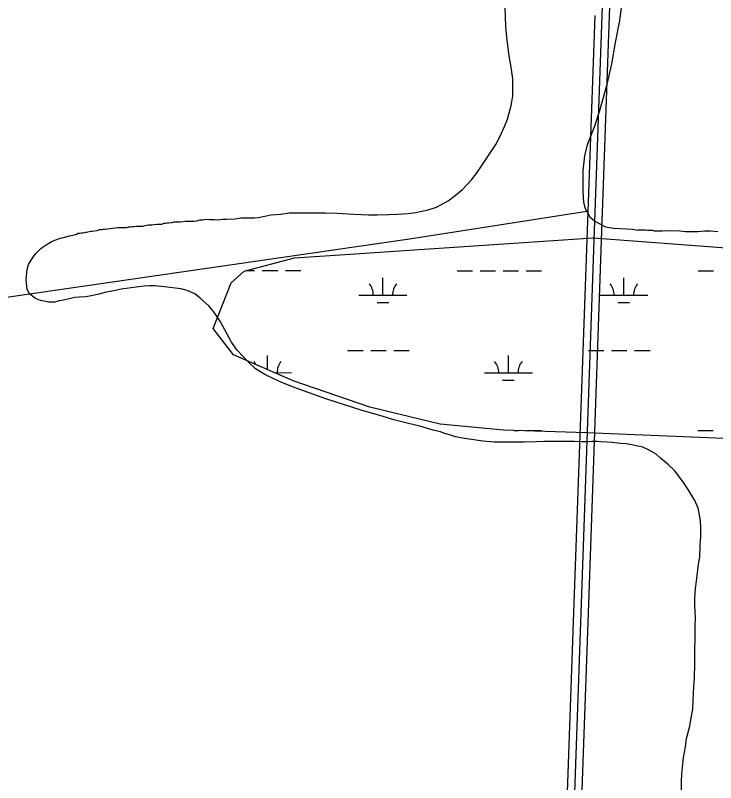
# Model space of a CAD drawing. Extents: x 3245246 to 3283090, y 806824 to 832173.
# Drawn here: x 3259924 to 3261383, y 814018 to 815617 of the extents above; entities that cross this region are included whole.
import ezdxf

# ---------------------------------------------------------------- set-up
doc = ezdxf.new("R2010")
doc.units = 0
for name, color, linetype in [('V-ROAD-CNTR', 7, 'Continuous'), ('V-SITE-VEGE', 7, 'Continuous'), ('V-TOPO-SHOR', 7, 'Continuous'), ('V-WETL-SWMP', 7, 'Continuous')]:
    doc.layers.add(name, color=color, linetype=linetype)

msp = doc.modelspace()

# ---------------------------------------------------------------- linework, layer by layer
at = {"layer": 'V-ROAD-CNTR'}
for points in [[(3261240.9, 818404.3), (3261250, 818360.3), (3261251.1, 818314), (3261243.8, 818160.3), (3261235.4, 817949.6), (3261225, 817747.1), (3261217.1, 817487.9), (3261202.9, 817147.9), (3261186.1, 816731.3), (3261172.6, 816330.8), (3261145.8, 815616.5)], [(3261255.6, 818407.4), (3261265, 818362), (3261266.1, 818313.9), (3261258.8, 818159.7), (3261250.3, 817948.9), (3261239.9, 817746.5), (3261232.1, 817487.4), (3261217.9, 817147.2), (3261201.1, 816730.8), (3261187.6, 816330.3), (3261160.8, 815616)], [(3261130.8, 815617.1), (3261114.3, 815149.1), (3261087.6, 814392.1), (3261041.8, 813092.5), (3261030.4, 812211.1)], [(3261145.8, 815616.5), (3261129.3, 815148.6), (3261102.6, 814391.5), (3261056.7, 813092.1), (3261045.4, 812210.9)], [(3261160.8, 815616), (3261144.3, 815148.1), (3261117.6, 814391), (3261071.7, 813091.7), (3261060.4, 812210.7)]]:
    msp.add_lwpolyline(points, dxfattribs=at)
at = {"layer": 'V-SITE-VEGE'}
for p, q in [((3261191.2, 815674.2), (3261182.4, 815606.3)), ((3260945.8, 815594.2), (3260944.1, 815632.5)), ((3261182.4, 815606.3), (3261173.7, 815560.2)), ((3260947.5, 815570.7), (3260945.8, 815594.2)), ((3260952.7, 815532.4), (3260947.5, 815570.7)), ((3261173.7, 815560.2), (3261165.9, 815515.8)), ((3260957.1, 815509), (3260952.7, 815532.4)), ((3261165.9, 815515.8), (3261156.3, 815473.2)), ((3260960.6, 815484.6), (3260957.1, 815509)), ((3260960.5, 815448.9), (3260960.6, 815484.6)), ((3261156.3, 815473.2), (3261140.6, 815418.4)), ((3260957.1, 815428.9), (3260960.5, 815448.9)), ((3260949.2, 815401.1), (3260957.1, 815428.9)), ((3261140.6, 815418.4), (3261130.2, 815386.2)), ((3260943.1, 815385.4), (3260949.2, 815401.1)), ((3260932.7, 815362.8), (3260943.1, 815385.4)), ((3261130.2, 815386.2), (3261115.4, 815347.1)), ((3260924.8, 815348), (3260932.7, 815362.8)), ((3260885.7, 815289.7), (3260924.8, 815348)), ((3261115.4, 815347.1), (3261109.3, 815324.5)), ((3261109.3, 815324.5), (3261105.8, 815293.1)), ((3261105.8, 815293.1), (3261105.8, 815249.6)), ((3260874.3, 815274.1), (3260885.7, 815289.7)), ((3260855.2, 815254.1), (3260874.3, 815274.1)), ((3260840.4, 815241.9), (3260855.2, 815254.1)), ((3261105.8, 815249.6), (3261107.5, 815227.9)), ((3260801.2, 815217.6), (3260825.6, 815230.6)), ((3260825.6, 815230.6), (3260840.4, 815241.9)), ((3261107.5, 815227.9), (3261111, 815214.8)), ((3260783.8, 815211.5), (3260801.2, 815217.6)), ((3261111, 815214.8), (3261120.5, 815197.4)), ((3260421.9, 815195.1), (3260429.7, 815196)), ((3260429.7, 815196), (3260443.7, 815198.6)), ((3260443.7, 815198.6), (3260455.9, 815201.2)), ((3260455.9, 815201.2), (3260476.7, 815202.9)), ((3260476.7, 815202.9), (3260494.1, 815205.5)), ((3260494.1, 815205.5), (3260569.8, 815205.5)), ((3260569.8, 815205.5), (3260594.2, 815204.6)), ((3260594.2, 815204.6), (3260629, 815202.8)), ((3260629, 815202.8), (3260659.4, 815201.1)), ((3260659.4, 815201.1), (3260677.7, 815201.1)), ((3260677.7, 815201.1), (3260702.1, 815201.9)), ((3260702.1, 815201.9), (3260718.6, 815202.8)), ((3260718.6, 815202.8), (3260742.1, 815204.5)), ((3260742.1, 815204.5), (3260757.7, 815206.3)), ((3260757.7, 815206.3), (3260783.8, 815211.5)), ((3261120.5, 815197.4), (3261131, 815187.9)), ((3260194, 815179.5), (3260200.9, 815180.4)), ((3260200.9, 815180.4), (3260207.9, 815180.4)), ((3260207.9, 815180.4), (3260212.2, 815181.3)), ((3260212.2, 815181.3), (3260218.3, 815182.1)), ((3260218.3, 815182.1), (3260228.8, 815182.1)), ((3260228.8, 815182.1), (3260234, 815183.9)), ((3260234, 815183.9), (3260236.6, 815183.9)), ((3260236.6, 815183.9), (3260240.1, 815184.7)), ((3260240.1, 815184.7), (3260242.7, 815184.7)), ((3260242.7, 815184.7), (3260249.7, 815185.6)), ((3260249.7, 815185.6), (3260254, 815186.5)), ((3260254, 815186.5), (3260267.9, 815186.5)), ((3260267.9, 815186.5), (3260277.5, 815188.2)), ((3260277.5, 815188.2), (3260295.8, 815188.2)), ((3260295.8, 815188.2), (3260301, 815189)), ((3260301, 815189), (3260308.8, 815190.8)), ((3260308.8, 815190.8), (3260314, 815190.8)), ((3260314, 815190.8), (3260319.3, 815192.5)), ((3260319.3, 815192.5), (3260328, 815191.6)), ((3260328, 815191.6), (3260338.4, 815191.6)), ((3260338.4, 815191.6), (3260344.5, 815190.8)), ((3260344.5, 815190.8), (3260355.8, 815192.5)), ((3260355.8, 815192.5), (3260363.6, 815192.5)), ((3260363.6, 815192.5), (3260381.9, 815193.4)), ((3260381.9, 815193.4), (3260393.2, 815195.1)), ((3260393.2, 815195.1), (3260421.9, 815195.1)), ((3261131, 815187.9), (3261149.2, 815178.3)), ((3260057.4, 815163), (3260060.9, 815163.9)), ((3260060.9, 815163.9), (3260064.3, 815163.9)), ((3260064.3, 815163.9), (3260069.6, 815165.6)), ((3260069.6, 815165.6), (3260072.2, 815165.6)), ((3260072.2, 815165.6), (3260080, 815167.4)), ((3260080, 815167.4), (3260083.5, 815167.4)), ((3260083.5, 815167.4), (3260093.9, 815169.1)), ((3260093.9, 815169.1), (3260100, 815170.9)), ((3260100, 815170.9), (3260104.4, 815170.9)), ((3260104.4, 815170.9), (3260107, 815171.7)), ((3260107, 815171.7), (3260110.5, 815171.7)), ((3260110.5, 815171.7), (3260137.4, 815175.2)), ((3260137.4, 815175.2), (3260155.7, 815175.2)), ((3260155.7, 815175.2), (3260159.2, 815176.1)), ((3260159.2, 815176.1), (3260163.5, 815176.1)), ((3260163.5, 815176.1), (3260167.9, 815176.9)), ((3260167.9, 815176.9), (3260171.4, 815176.9)), ((3260171.4, 815176.9), (3260175.7, 815177.8)), ((3260175.7, 815177.8), (3260189.6, 815177.8)), ((3260189.6, 815177.8), (3260194, 815179.5)), ((3261149.2, 815178.3), (3261153.6, 815176.5)), ((3261153.6, 815176.5), (3261170.1, 815173.9)), ((3261170.1, 815173.9), (3261210.1, 815171.3)), ((3261210.1, 815171.3), (3261219.7, 815169.6)), ((3261219.7, 815169.6), (3261222.3, 815170.4)), ((3261222.3, 815170.4), (3261236.2, 815170.4)), ((3261236.2, 815170.4), (3261240.6, 815169.6)), ((3261240.6, 815169.6), (3261251, 815169.5)), ((3261251, 815169.5), (3261254.5, 815167.8)), ((3261254.5, 815167.8), (3261271.9, 815167.8)), ((3261271.9, 815167.8), (3261289.3, 815168.7)), ((3261289.3, 815168.7), (3261308.4, 815167.8)), ((3261308.4, 815167.8), (3261319.7, 815166.9)), ((3261319.7, 815166.9), (3261345.8, 815166.9)), ((3261345.8, 815166.9), (3261360.6, 815167.8)), ((3261360.6, 815167.8), (3261371.1, 815167.8)), ((3261371.1, 815167.8), (3261387.6, 815166.9)), ((3259999.1, 815145.7), (3260017.4, 815152.6)), ((3260017.4, 815152.6), (3260024.3, 815154.4)), ((3260024.3, 815154.4), (3260036.5, 815157.8)), ((3260036.5, 815157.8), (3260046.9, 815159.6)), ((3260046.9, 815159.6), (3260051.3, 815161.3)), ((3260051.3, 815161.3), (3260054.8, 815163)), ((3260054.8, 815163), (3260057.4, 815163)), ((3259977.3, 815131.8), (3259986, 815137.8)), ((3259986, 815137.8), (3259999.1, 815145.7)), ((3259959.9, 815112.6), (3259966.9, 815121.3)), ((3259966.9, 815121.3), (3259977.3, 815131.8)), ((3259951.2, 815097.8), (3259959.9, 815112.6)), ((3259946, 815066.5), (3259948.6, 815087.4)), ((3259948.6, 815087.4), (3259951.2, 815097.8)), ((3259948.6, 815045.6), (3259946, 815066.5)), ((3260192.2, 815052.5), (3260175.7, 815050.8)), ((3260203.5, 815053.4), (3260192.2, 815052.5)), ((3260214.8, 815053.4), (3260203.5, 815053.4)), ((3260234.8, 815051.6), (3260214.8, 815053.4)), ((3259953.8, 815036.1), (3259948.6, 815045.6)), ((3259966, 815027.4), (3259953.8, 815036.1)), ((3260098.2, 815036), (3260081.7, 815032.5)), ((3260110.4, 815039.5), (3260098.2, 815036)), ((3260132.2, 815043.8), (3260110.4, 815039.5)), ((3260144.3, 815046.4), (3260132.2, 815043.8)), ((3260175.7, 815050.8), (3260144.3, 815046.4)), ((3260268.7, 815047.2), (3260234.8, 815051.6)), ((3260281.8, 815043.8), (3260268.7, 815047.2)), ((3260297.5, 815036.8), (3260281.8, 815043.8)), ((3260308.8, 815028.1), (3260297.5, 815036.8)), ((3259976.4, 815023), (3259966, 815027.4)), ((3259993.8, 815019.5), (3259976.4, 815023)), ((3260014.7, 815022.1), (3260005.1, 815019.5)), ((3260024.3, 815023.9), (3260014.7, 815022.1)), ((3260047.8, 815029.1), (3260024.3, 815023.9)), ((3260056.5, 815029.9), (3260047.8, 815029.1)), ((3260070.4, 815030.8), (3260056.5, 815029.9)), ((3260081.7, 815032.5), (3260070.4, 815030.8)), ((3260327, 815011.6), (3260308.8, 815028.1)), ((3260005.1, 815019.5), (3259993.8, 815019.5)), ((3260337.5, 814999.4), (3260327, 815011.6)), ((3260351.4, 814978.5), (3260337.5, 814999.4)), ((3260374, 814935.9), (3260351.4, 814978.5)), ((3260386.1, 814919.3), (3260374, 814935.9)), ((3260407.9, 814895.8), (3260386.1, 814919.3)), ((3260424.4, 814880.2), (3260407.9, 814895.8)), ((3260443.5, 814868.8), (3260424.4, 814880.2)), ((3260475.7, 814853.2), (3260443.5, 814868.8)), ((3260501, 814842.7), (3260475.7, 814853.2)), ((3260570.5, 814818.3), (3260501, 814842.7)), ((3260646.2, 814793.9), (3260570.5, 814818.3)), ((3260688, 814781.7), (3260646.2, 814793.9)), ((3260712.3, 814773.9), (3260688, 814781.7)), ((3260742.8, 814766.9), (3260712.3, 814773.9)), ((3260766.3, 814760.8), (3260742.8, 814766.9)), ((3260794.1, 814753), (3260766.3, 814760.8)), ((3260809.8, 814749.5), (3260794.1, 814753)), ((3260818.5, 814746), (3260809.8, 814749.5)), ((3260830.6, 814742.5), (3260818.5, 814746)), ((3260841.1, 814739.1), (3260830.6, 814742.5)), ((3260859.4, 814735.6), (3260841.1, 814739.1)), ((3260874.1, 814733), (3260859.4, 814735.6)), ((3260897.6, 814729.5), (3260874.1, 814733)), ((3260922, 814727.7), (3260897.6, 814729.5)), ((3260983.8, 814727.7), (3260922, 814727.7)), ((3261009, 814728.6), (3260983.8, 814727.7)), ((3261024.6, 814729.4), (3261009, 814728.6)), ((3261089, 814729.4), (3261024.6, 814729.4)), ((3261104.7, 814728.5), (3261089, 814729.4)), ((3261116.9, 814728.5), (3261104.7, 814728.5)), ((3261124.7, 814729.4), (3261116.9, 814728.5)), ((3261136, 814729.4), (3261124.7, 814729.4)), ((3261143.8, 814728.5), (3261136, 814729.4)), ((3261156.9, 814727.6), (3261143.8, 814728.5)), ((3261167.3, 814726.8), (3261156.9, 814727.6)), ((3261184.7, 814725), (3261167.3, 814726.8)), ((3261196.9, 814724.1), (3261184.7, 814725)), ((3261230.8, 814717.2), (3261196.9, 814724.1)), ((3261243, 814711.9), (3261230.8, 814717.2)), ((3261258.7, 814702.4), (3261243, 814711.9)), ((3261268.2, 814694.5), (3261258.7, 814702.4)), ((3261284.8, 814680.6), (3261268.2, 814694.5)), ((3261296.9, 814668.4), (3261284.8, 814680.6)), ((3261314.3, 814645.8), (3261296.9, 814668.4)), ((3261325.6, 814629.3), (3261314.3, 814645.8)), ((3261339.5, 814605.8), (3261325.6, 814629.3)), ((3261346.5, 814590.1), (3261339.5, 814605.8)), ((3261350.8, 814568.3), (3261346.5, 814590.1)), ((3261351.7, 814552.7), (3261350.8, 814568.3)), ((3261351.7, 814530.1), (3261351.7, 814552.7)), ((3261350.8, 814513.5), (3261351.7, 814530.1)), ((3261349.9, 814488.3), (3261350.8, 814513.5)), ((3261347.3, 814473.5), (3261349.9, 814488.3)), ((3261343, 814437.9), (3261347.3, 814473.5)), ((3261341.2, 814423.1), (3261343, 814437.9)), ((3261339.5, 814402.2), (3261341.2, 814423.1)), ((3261339.5, 814387.4), (3261339.5, 814402.2)), ((3261341.2, 814362.2), (3261339.5, 814387.4)), ((3261340.3, 814343), (3261341.2, 814362.2)), ((3261340.3, 814316.1), (3261340.3, 814343)), ((3261339.4, 814296.9), (3261340.3, 814316.1)), ((3261339.4, 814266.5), (3261339.4, 814296.9)), ((3261338.5, 814236), (3261339.4, 814266.5)), ((3261337.6, 814217.7), (3261338.5, 814236)), ((3261335.9, 814189.9), (3261337.6, 814217.7)), ((3261335, 814171.6), (3261335.9, 814189.9)), ((3261331.5, 814153.4), (3261335, 814171.6)), ((3261328.9, 814136), (3261331.5, 814153.4)), ((3261321.9, 814109.9), (3261328.9, 814136)), ((3261320.2, 814092.5), (3261321.9, 814109.9)), ((3261315.8, 814070.7), (3261320.2, 814092.5)), ((3261312.4, 814035.9), (3261315.8, 814070.7)), ((3261311.5, 814020.3), (3261312.4, 814035.9)), ((3261311.5, 813980.2), (3261311.5, 814020.3))]:
    msp.add_line(p, q, dxfattribs=at)
at = {"layer": 'V-TOPO-SHOR'}
msp.add_lwpolyline([(3258162.9, 814774.7), (3258320.7, 814807.8), (3258681.8, 814853.3), (3259092.7, 814919.6), (3259856.5, 815023), (3260744.8, 815151.3), (3261114.2, 815209.2)], dxfattribs=at)
at = {"layer": 'V-WETL-SWMP'}
for p, q in [((3260404.1, 815085.2), (3260422.3, 815085.2)), ((3260438.3, 815085.2), (3260470.3, 815085.2)), ((3260486.3, 815085.2), (3260518.3, 815085.1)), ((3260844.2, 815085), (3260876.2, 815085)), ((3260892.2, 815085), (3260924.2, 815085)), ((3260940.2, 815085), (3260972.2, 815084.9)), ((3260988.2, 815084.9), (3261020.2, 815084.9)), ((3261346.1, 815084.8), (3261378.1, 815084.8)), ((3260689.6, 815034.3), (3260689.6, 815070.3)), ((3261191.5, 815034.1), (3261191.5, 815070.1)), ((3260639.6, 815034.3), (3260739.6, 815034.3)), ((3261141.5, 815034.1), (3261241.5, 815034.1)), ((3260677.6, 815018.9), (3260701.6, 815018.9)), ((3261179.5, 815018.7), (3261203.5, 815018.7)), ((3260449.1, 814878.9), (3260449.1, 814908.6)), ((3260616.1, 814918.9), (3260648.1, 814918.9)), ((3260664.1, 814918.9), (3260696.1, 814918.9)), ((3260712.1, 814918.9), (3260744.1, 814918.9)), ((3260951, 814872.4), (3260951, 814908.4)), ((3261118.1, 814918.7), (3261150.1, 814918.7)), ((3261166.1, 814918.7), (3261198.1, 814918.7)), ((3261214.1, 814918.7), (3261246.1, 814918.7)), ((3260463.4, 814872.6), (3260499.1, 814872.5)), ((3260901, 814872.4), (3261001, 814872.3)), ((3260939, 814856.9), (3260963, 814856.9)), ((3260962.1, 814752.3), (3260972.1, 814752.3)), ((3260988.1, 814752.3), (3261020.1, 814752.2)), ((3261346, 814752.1), (3261378, 814752.1))]:
    msp.add_line(p, q, dxfattribs=at)
msp.add_lwpolyline([(3261114, 814747.4), (3260941, 814753), (3260809.1, 814765.5), (3260662.2, 814800.4), (3260502.8, 814855.2), (3260378.3, 814910), (3260336, 814964.8), (3260373.4, 815059.4), (3260400.8, 815084.3), (3260505.4, 815111.7), (3260610, 815119.1), (3261127.9, 815153.8), (3262420.7, 815056.5), (3262503.6, 814980.9), (3262521, 814858.9), (3262491, 814774.3), (3262374, 814727), (3262286.8, 814697.2), (3262147.4, 814697.2), (3262030.3, 814699.7), (3261900.9, 814709.8), (3261689.2, 814727.3), (3261534.8, 814729.8)], close=True, dxfattribs=at)
for centre, start, end in [((3260634.4, 815034.8), 359.2032, 40.7468), ((3260744.8, 815034.8), 139.2032, 180.7468), ((3261136.3, 815034.6), 359.2032, 40.7468), ((3261246.8, 815034.6), 139.2032, 180.7468), ((3260393.8, 814873.1), 27.7464, 40.7468), ((3260504.3, 814873), 139.2032, 180.7468), ((3260895.7, 814872.8), 359.2032, 40.7468), ((3261006.2, 814872.8), 139.2032, 180.7468)]:
    msp.add_arc(centre, 35.2, start, end, dxfattribs=at)

doc.saveas('drawing.dxf')
